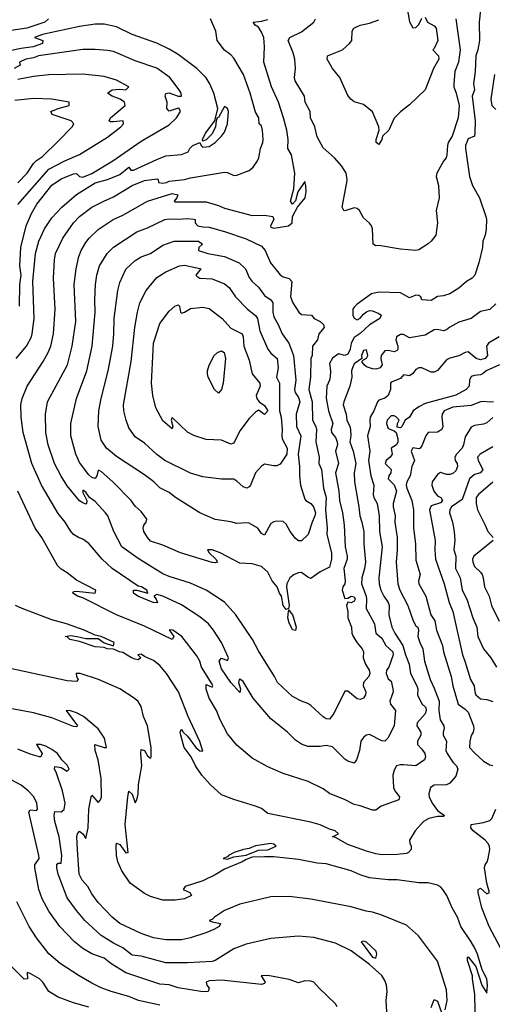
# Model space of a CAD drawing. Header units: metres. Extents: x -46681 to -43747, y -240911 to -237677.
# Tile 581 of 656: x -45934 to -45857, y -239075 to -238915. Entities that reach past the tile are written whole.
import ezdxf

# ---------------------------------------------------------------- set-up
doc = ezdxf.new("R2010")
doc.units = ezdxf.units.M
doc.layers.add('CONTOUR_INDEX', color=1, linetype='Continuous')
doc.layers.add('CONTOUR_INTER', color=3, linetype='Continuous')

msp = doc.modelspace()

# ---------------------------------------------------------------- linework, layer by layer
at = {"layer": 'CONTOUR_INDEX'}
for points, elevation in [([(-45871.05, -238913.02), (-45870.6, -238915.5), (-45870.1, -238916.46), (-45869.6, -238916.41), (-45869.1, -238915.92), (-45868.6, -238914.89)], 125), ([(-45868.1, -238914.71), (-45867.71, -238915.52), (-45866.6, -238916.11), (-45866.3, -238916.52), (-45866.03, -238918.52), (-45866.6, -238919.83), (-45866.83, -238920.02), (-45865.91, -238921.02), (-45865.86, -238921.52), (-45866.72, -238923.02), (-45868.05, -238926.52), (-45870.6, -238928.94), (-45872.1, -238930.06), (-45873.1, -238931.09), (-45873.95, -238933.02), (-45874.97, -238934.02), (-45875.1, -238934.54), (-45875.6, -238935.33), (-45876.03, -238935.02), (-45876, -238934.52), (-45875.54, -238933.02), (-45875.58, -238932.52), (-45876.6, -238930.07), (-45878.1, -238928.86), (-45879.6, -238928.47), (-45880.14, -238928.02), (-45880.6, -238927.41), (-45881.9, -238924.52), (-45883.1, -238923.06), (-45883.98, -238921.52), (-45883.93, -238921.02), (-45881.49, -238920.02), (-45880.32, -238919.02), (-45879.97, -238918.52), (-45879.91, -238917.02), (-45879.63, -238916.52), (-45878.61, -238916.02), (-45877.1, -238915.69), (-45875.6, -238915.14)], 125), ([(-45933.83, -238961.52), (-45933.79, -238958.02), (-45933.58, -238956.52), (-45933.79, -238955.02), (-45933.62, -238952.02), (-45932.78, -238948.52), (-45931.9, -238946.52), (-45931.02, -238945.02), (-45928.6, -238941.94), (-45927.1, -238940.93), (-45925.1, -238940.12), (-45924.6, -238940.08), (-45924.1, -238940.54), (-45923.6, -238940.64), (-45922.1, -238940.04), (-45918.69, -238938.02), (-45914.1, -238934.82), (-45909.6, -238932.15), (-45908.39, -238931.02), (-45907.77, -238930.02), (-45907.95, -238929.52), (-45908.1, -238929.48), (-45909.6, -238929.97), (-45909.96, -238929.52), (-45909.89, -238928.52), (-45910.25, -238927.52), (-45910.1, -238927.12), (-45909.6, -238926.98), (-45908.1, -238927.55), (-45907.6, -238927.54), (-45907.65, -238927.02), (-45907.94, -238926.52), (-45909.49, -238924.52), (-45911.6, -238922.99), (-45915.1, -238921.8), (-45918.6, -238920.31), (-45919.6, -238920.11), (-45921.6, -238919.95), (-45923.6, -238919.96), (-45930.75, -238921.02), (-45931.6, -238921.34), (-45932.81, -238921.52), (-45933.85, -238922.02), (-45933.74, -238922.52), (-45934.69, -238923.02)], 120), ([(-45908.75, -238951.02), (-45904.8, -238951.02), (-45904.19, -238951.52), (-45904.75, -238952.02), (-45904.85, -238952.52), (-45903.33, -238953.02), (-45900.6, -238953.51), (-45898.25, -238954.52), (-45897.2, -238955.52), (-45896.6, -238956.88), (-45896.11, -238957.52), (-45895.1, -238958.48), (-45894.1, -238959.83), (-45893.09, -238960.52), (-45892.79, -238961.02), (-45892.76, -238962.52), (-45892.6, -238963.25), (-45891.89, -238964.52), (-45891.25, -238966.02), (-45890.17, -238967.52), (-45889.42, -238969.52), (-45889.04, -238973.52), (-45889.25, -238975.02), (-45889.15, -238975.52), (-45888.6, -238976.33), (-45888.38, -238977.02), (-45889, -238979.02), (-45888.91, -238981.02), (-45888.25, -238982.52), (-45888.69, -238985.52), (-45888.44, -238987.52), (-45888.45, -238989.02), (-45888.28, -238990.52), (-45887.6, -238992.82), (-45887.45, -238993.02), (-45886.6, -238993.52), (-45886.17, -238994.02), (-45885.86, -238995.02), (-45885.94, -238995.52), (-45886.42, -238996.52), (-45887.07, -238998.52), (-45888.1, -238999.53), (-45888.6, -238999.57), (-45889.1, -238999.19), (-45889.98, -238998.02), (-45890.6, -238996.85), (-45891.1, -238996.43), (-45892.1, -238996.35), (-45892.6, -238996.45), (-45893.1, -238996.72), (-45894.1, -238998.65), (-45894.6, -238998.37), (-45895.19, -238997.52), (-45896.6, -238996.68), (-45897.1, -238996.61), (-45898.6, -238996.76), (-45899.6, -238996.49), (-45902.1, -238996.12), (-45904.6, -238995.03), (-45908.58, -238992.52), (-45909.6, -238991.7), (-45911.1, -238990.94), (-45912.07, -238990.02), (-45913.6, -238988.88), (-45918.1, -238985.9), (-45919.72, -238984.52), (-45920.6, -238983.22), (-45921.1, -238981.02), (-45920.99, -238978.52), (-45920.62, -238976.52), (-45919.49, -238972.02), (-45918.72, -238968.02), (-45918.53, -238966.02), (-45918.5, -238963.52), (-45917.93, -238959.02), (-45917.6, -238957.69), (-45916.6, -238955.54), (-45915.1, -238954.15), (-45914.1, -238953.57), (-45912.6, -238953.01), (-45910.6, -238951.66), (-45908.75, -238951.02)], 125), ([(-45856.04, -238971.02), (-45858.19, -238972.02), (-45858.6, -238972.42), (-45859.1, -238972.69), (-45860.1, -238972.76), (-45860.6, -238972.95), (-45860.87, -238973.52), (-45860.93, -238974.52), (-45861.45, -238975.02), (-45863.1, -238975.96), (-45868.1, -238977.32), (-45869.1, -238977.84), (-45870.03, -238978.52), (-45870.6, -238979.54), (-45871.32, -238980.02), (-45871.85, -238981.02), (-45872.1, -238981.23), (-45872.6, -238981.12), (-45872.55, -238980.52), (-45872.3, -238980.02), (-45872.72, -238979.52), (-45873.1, -238979.28), (-45873.6, -238979.31), (-45874.21, -238980.02), (-45874.32, -238980.52), (-45874.1, -238981.34), (-45873.1, -238981.73), (-45872.77, -238982.02), (-45872.53, -238983.02), (-45872.52, -238983.52), (-45872.71, -238984.02), (-45873.58, -238984.52), (-45873.42, -238985.52), (-45873.75, -238986.02), (-45874.41, -238986.52), (-45874.57, -238987.02), (-45873.61, -238988.02), (-45873.63, -238988.52), (-45873.97, -238989.02), (-45874.06, -238989.52), (-45873.1, -238990.48), (-45872.7, -238991.52), (-45873.25, -238993.52), (-45873.26, -238994.02), (-45872.95, -238995.52), (-45872.99, -238996.52), (-45872.64, -238999.02), (-45872.62, -239001.02), (-45872.79, -239003.02), (-45872.48, -239006.52), (-45872.2, -239007.52), (-45870.9, -239010.02), (-45870.04, -239012.52), (-45869.6, -239013.3), (-45869.27, -239013.52), (-45869.16, -239014.02), (-45869.26, -239015.02), (-45868.95, -239016.02), (-45868.43, -239017.02), (-45868.18, -239019.02), (-45867.28, -239022.02), (-45866.6, -239023.42), (-45865.82, -239025.52), (-45865.86, -239027.02), (-45865.67, -239028.52), (-45865.06, -239029.52), (-45865, -239030.02), (-45865.18, -239030.52), (-45865.13, -239031.02), (-45864.61, -239032.02), (-45864.71, -239033.52), (-45864.5, -239034.02), (-45863.6, -239035.39), (-45863.02, -239036.02), (-45862.79, -239036.52), (-45863.1, -239037.66), (-45864.1, -239038.82), (-45864.6, -239039.07), (-45866.6, -239039.13), (-45867.23, -239039.52), (-45867.48, -239040.52), (-45867.42, -239041.02), (-45866.96, -239042.02), (-45866.1, -239043.23), (-45864.92, -239044.02), (-45865.1, -239044.2), (-45866.1, -239044.19), (-45867.49, -239044.52), (-45868.32, -239045.02), (-45869.69, -239046.52), (-45870.6, -239048.02), (-45870.56, -239048.52), (-45870.34, -239049.02), (-45870.35, -239049.52), (-45870.78, -239050.02), (-45871.1, -239050.17), (-45872.6, -239050.37), (-45875.1, -239050.4), (-45876.1, -239050.25), (-45877.6, -239049.83), (-45880.6, -239048.76), (-45882.6, -239047.6), (-45883.12, -239047.52), (-45882.1, -239047.02), (-45882.65, -239046.52), (-45883.6, -239046.27), (-45885.1, -239045.55), (-45886.6, -239045.13), (-45893.6, -239043.7), (-45894.6, -239042.93), (-45895.56, -239042.52), (-45899.1, -239041.45), (-45901.1, -239040.67), (-45902.92, -239039.02), (-45904.31, -239037.52), (-45905.29, -239036.02), (-45906.04, -239034.52), (-45907.15, -239033.02), (-45907.71, -239031.02), (-45907.78, -239030.52), (-45907.6, -239030.07), (-45907.3, -239030.52), (-45906.6, -239031.18), (-45905.27, -239033.02), (-45904.6, -239033.57), (-45904.1, -239033.61), (-45904.6, -239032.03), (-45906.48, -239028.02), (-45908.09, -239024.02), (-45910.03, -239021.02), (-45911.1, -239019.75), (-45912.1, -239018.95), (-45913.6, -239018.3), (-45914.1, -239017.93), (-45914.67, -239018.02), (-45914.17, -239018.52), (-45914.6, -239018.81), (-45915.1, -239018.72), (-45915.68, -239018.52), (-45917.1, -239017.62), (-45917.65, -239017.52), (-45918.6, -239017.1), (-45919.65, -239017.02), (-45920.1, -239016.82), (-45921.6, -239016.74), (-45924.1, -239015.84), (-45925.69, -239015.52), (-45926.1, -239015.12), (-45926.43, -239015.02), (-45925.6, -239014.89), (-45924.52, -239015.02), (-45923.1, -239015.39), (-45921.1, -239015.36), (-45920.1, -239016.06), (-45918.6, -239016.54), (-45918.49, -239016.02), (-45920.59, -239015.02), (-45921.6, -239014.81), (-45923.37, -239014.02), (-45926.21, -239013.02), (-45928.6, -239012.37), (-45933.43, -239010.52), (-45934.48, -239010.02)], 120), ([(-45854.52, -239068.02), (-45857.71, -239062.02), (-45858.88, -239059.02), (-45859.46, -239056.52), (-45859.46, -239056.02), (-45859.1, -239055.83), (-45858.1, -239056.73), (-45857.64, -239056.52), (-45858.05, -239055.02), (-45858.43, -239052.52), (-45858.35, -239052.02), (-45858.01, -239051.52), (-45857.86, -239051.02), (-45857.6, -239049.54), (-45857.65, -239049.02), (-45857.89, -239048.52), (-45858.35, -239048.02), (-45860.31, -239046.52), (-45860.69, -239046.02), (-45860.6, -239045.52), (-45858.6, -239045.19), (-45857.6, -239044.83), (-45857.28, -239044.52), (-45856.64, -239043.02)], 120), ([(-45911.1, -239074.74), (-45914.58, -239074.02), (-45916.1, -239073.38), (-45919.01, -239072.52), (-45920.6, -239071.93), (-45922.1, -239071.17), (-45924.18, -239070.02), (-45927.25, -239068.02), (-45929.1, -239066.45), (-45931.1, -239063.88), (-45932.27, -239062.02), (-45934.29, -239058.02)], 115)]:
    msp.add_lwpolyline(points, dxfattribs=dict(at, elevation=elevation))
at = {"layer": 'CONTOUR_INTER'}
for points, elevation in [([(-45929.17, -238915.02), (-45929.72, -238915.52), (-45932.64, -238916.52), (-45941.1, -238917.77), (-45943.6, -238917.77), (-45947.1, -238917.39), (-45951.92, -238916.02), (-45956.1, -238914.35)], 122), ([(-45856.6, -238961.16), (-45857.6, -238962.07), (-45859.1, -238962.42), (-45860.64, -238963.52), (-45862.6, -238964.14), (-45864.1, -238964.94), (-45864.6, -238965.37), (-45865.1, -238965.55), (-45866.1, -238965.31), (-45866.6, -238965.35), (-45868.1, -238966.23), (-45870.6, -238966.65), (-45871.6, -238966.14), (-45872.1, -238966.11), (-45872.75, -238966.52), (-45872.81, -238967.02), (-45872.5, -238968.02), (-45872.48, -238968.52), (-45872.6, -238968.74), (-45873.1, -238968.93), (-45874.1, -238968.73), (-45874.6, -238968.8), (-45875.19, -238969.52), (-45875.25, -238970.02), (-45875.03, -238971.02), (-45875.39, -238971.52), (-45876.1, -238971.73), (-45876.6, -238971.67), (-45877.6, -238971.37), (-45877.99, -238971.02), (-45878.32, -238970.52), (-45878.1, -238970.21), (-45877.6, -238969.94), (-45877.39, -238969.52), (-45877.6, -238968.63), (-45878.1, -238968.74), (-45878.38, -238969.52), (-45878.37, -238970.02), (-45879.6, -238970.9), (-45879.87, -238971.52), (-45880.03, -238972.02), (-45879.99, -238973.02), (-45880.3, -238974.52), (-45881.27, -238977.02), (-45881.36, -238977.52), (-45880.9, -238979.02), (-45880.79, -238980.02), (-45880.28, -238981.02), (-45880.16, -238981.52), (-45880.14, -238982.52), (-45880.28, -238983.52), (-45879.74, -238985.02), (-45879.3, -238987.02), (-45879.6, -238988.52), (-45879.54, -238990.02), (-45878.81, -238994.02), (-45878.69, -238995.52), (-45878.33, -238996.52), (-45878.04, -238998.02), (-45878.02, -239000.02), (-45877.75, -239003.02), (-45877.91, -239004.02), (-45878.36, -239005.52), (-45878.4, -239006.52), (-45877.64, -239008.52), (-45877.57, -239009.02), (-45877.66, -239010.52), (-45876.3, -239013.02), (-45876.09, -239014.52), (-45875.1, -239015.29), (-45874.44, -239016.52), (-45873.32, -239017.52), (-45873.27, -239018.02), (-45873.96, -239020.02), (-45874.36, -239020.52), (-45874.39, -239021.02), (-45874.1, -239021.91), (-45873.6, -239022.26), (-45873.3, -239023.52), (-45873.26, -239024.02), (-45873.8, -239025.52), (-45873.7, -239026.02), (-45872.89, -239027.02), (-45873.11, -239029.52), (-45874.15, -239031.52), (-45874.6, -239031.98), (-45875.1, -239031.96), (-45877.1, -239030.93), (-45877.66, -239031.02), (-45878.1, -239031.39), (-45878.48, -239032.02), (-45878.74, -239033.52), (-45879.2, -239035.02), (-45879.6, -239035.54), (-45880.6, -239035.23), (-45881.1, -239034.9), (-45883.1, -239032.92), (-45884.1, -239032.7), (-45885.1, -239032.88), (-45887.1, -239032.88), (-45888.1, -239032.51), (-45889.1, -239031.82), (-45890.38, -239030.52), (-45893.1, -239028.38), (-45895.96, -239025.02), (-45897.6, -239022.34), (-45898.1, -239021.94), (-45898.22, -239022.02), (-45898.35, -239022.52), (-45898.04, -239023.52), (-45898.1, -239024.1), (-45899.6, -239022.5), (-45901.1, -239020.3), (-45901.49, -239019.02), (-45901.1, -239018.55), (-45900.1, -239018.96), (-45899.98, -239018.52), (-45901.1, -239016.02), (-45902.37, -239014.02), (-45903.19, -239013.02), (-45904.6, -239011.87), (-45907.6, -239009.94), (-45910.6, -239008.5), (-45911.6, -239008.26), (-45912.08, -239008.52), (-45911.67, -239009.02), (-45911.46, -239009.52), (-45911.6, -239009.58), (-45912.2, -239009.52), (-45914.64, -239008.52), (-45915.38, -239008.02), (-45915.35, -239007.52), (-45914.81, -239007.52), (-45913.03, -239008.02), (-45913.23, -239007.52), (-45914.08, -239007.02), (-45914.6, -239006.88), (-45918.83, -239004.02), (-45920.46, -239002.52), (-45922.6, -238999.96), (-45923.6, -238999.28), (-45924.3, -238999.02), (-45925.1, -238998.5), (-45925.6, -238997.95), (-45926.42, -238996.52), (-45927.6, -238995.12), (-45930.26, -238990.52), (-45931.87, -238987.02), (-45933.25, -238982.02), (-45933.58, -238979.52), (-45933.61, -238977.52), (-45933.44, -238976.52), (-45932.61, -238974.52), (-45930, -238970.52), (-45929.19, -238969.02), (-45928.78, -238968.02), (-45928.34, -238966.02), (-45928.07, -238962.02), (-45928.33, -238957.02), (-45928.17, -238954.02), (-45927.99, -238953.02), (-45926.84, -238950.52), (-45925.1, -238948.02), (-45924.11, -238947.02), (-45922.1, -238945.53), (-45920.2, -238944.52), (-45918.6, -238943.85), (-45915.56, -238942.02), (-45913.6, -238941.21), (-45911.6, -238940.9), (-45911.38, -238941.02), (-45911.31, -238941.52), (-45910.6, -238941.61), (-45910.04, -238941.52), (-45909.6, -238941.28), (-45907.1, -238941.04), (-45906.1, -238940.77), (-45900.6, -238939.83), (-45900.1, -238939.91), (-45899.1, -238940.36), (-45898.6, -238940.32), (-45896.6, -238939.58), (-45895.97, -238939.02), (-45895.27, -238938.02), (-45895.05, -238937.52), (-45894.8, -238936.02), (-45894.42, -238935.02), (-45894.36, -238934.52), (-45894.45, -238933.02), (-45894.6, -238932.35), (-45894.98, -238932.02), (-45895.03, -238931.02), (-45895.6, -238930.12), (-45896.47, -238927.02), (-45897.55, -238924.02), (-45899.1, -238921.38), (-45899.6, -238920.84), (-45900.6, -238920.07), (-45901.78, -238918.52), (-45901.99, -238917.02), (-45902.88, -238915.02)], 122), ([(-45859.09, -238913.52), (-45859.31, -238915.52), (-45859.26, -238918.52), (-45859.51, -238920.02), (-45859.86, -238921.02), (-45859.98, -238923.52), (-45860.22, -238925.52), (-45860.1, -238926.52), (-45860.45, -238927.52), (-45859.98, -238931.52), (-45860.03, -238933.52), (-45860.1, -238934.02), (-45861.1, -238934.46), (-45861.52, -238935.52), (-45861.53, -238936.02), (-45860.87, -238940.52), (-45860.4, -238942.02), (-45859.24, -238944.02), (-45858.25, -238947.02), (-45858.11, -238947.52), (-45858.2, -238949.02), (-45858.37, -238950.02), (-45858.73, -238951.02), (-45858.79, -238952.02), (-45859.39, -238954.52), (-45860.03, -238956.52), (-45860.47, -238957.02), (-45861.38, -238957.52), (-45862.6, -238958.65), (-45864.08, -238959.52), (-45865.1, -238959.86), (-45866.1, -238959.97), (-45867.1, -238960.65), (-45868.6, -238960.54), (-45868.8, -238960.02), (-45869.1, -238959.79), (-45869.6, -238959.74), (-45870.6, -238960.19), (-45872.1, -238959.39), (-45875.6, -238959.27), (-45876.76, -238959.52), (-45879.1, -238961.22), (-45879.6, -238961.71), (-45879.78, -238962.02), (-45879.78, -238963.02), (-45879.6, -238963.48), (-45879.1, -238963.75), (-45878.6, -238963.49), (-45878.1, -238962.82), (-45877.6, -238962.44), (-45877.1, -238962.27), (-45876.6, -238962.32), (-45875.6, -238962.73), (-45875.22, -238963.02), (-45875.4, -238963.52), (-45877.1, -238964.57), (-45878.6, -238965.97), (-45879.6, -238966.64), (-45880.06, -238967.52), (-45880.25, -238968.52), (-45880.6, -238969.29), (-45881.1, -238969.55), (-45882.1, -238969.26), (-45883.1, -238969.98), (-45883.6, -238970.84), (-45883.44, -238972.02), (-45883.5, -238973.02), (-45883.58, -238973.52), (-45884.01, -238974.52), (-45884.1, -238976.46), (-45883.73, -238978.52), (-45883.06, -238980.52), (-45883.32, -238981.52), (-45883.25, -238982.02), (-45882.6, -238982.83), (-45882.32, -238983.52), (-45882.31, -238984.02), (-45882.6, -238985.02), (-45882.12, -238987.02), (-45882.6, -238988.52), (-45882.06, -238991.52), (-45881.98, -238993.02), (-45881.49, -238995.02), (-45881.22, -238997.02), (-45881.04, -239000.52), (-45880.71, -239002.02), (-45880.73, -239002.52), (-45881.25, -239004.02), (-45881.04, -239006.02), (-45881.1, -239006.51), (-45881.45, -239007.02), (-45881.51, -239007.52), (-45881.1, -239008.88), (-45880.6, -239008.84), (-45880.1, -239008.51), (-45879.6, -239008.62), (-45879.43, -239009.02), (-45879.6, -239009.32), (-45880.1, -239009.6), (-45880.6, -239009.5), (-45880.85, -239010.02), (-45880.61, -239011.02), (-45880.63, -239012.02), (-45880.04, -239013.52), (-45879.98, -239014.52), (-45879.75, -239015.02), (-45879.1, -239016.08), (-45878.28, -239017.02), (-45878.09, -239017.52), (-45878.13, -239018.52), (-45877.73, -239019.52), (-45877.15, -239020.52), (-45877.05, -239021.02), (-45877.22, -239021.52), (-45878.05, -239022.52), (-45878.14, -239023.02), (-45877.72, -239024.02), (-45877.74, -239024.52), (-45878.09, -239025.02), (-45878.6, -239025.24), (-45879.1, -239025.12), (-45880.6, -239023.9), (-45881.1, -239023.88), (-45882.86, -239027.52), (-45883.6, -239028.44), (-45884.1, -239028.38), (-45884.6, -239028.08), (-45886.6, -239026.23), (-45887.1, -239025.9), (-45888.15, -239025.52), (-45889.6, -239024.74), (-45892.04, -239022.52), (-45892.52, -239021.52), (-45895.1, -239017.37), (-45896.09, -239015.52), (-45898.79, -239011.52), (-45900.6, -239009.46), (-45903.6, -239007.52), (-45906.1, -239006.4), (-45909.6, -239005.32), (-45910.6, -239004.9), (-45914.6, -239002.41), (-45917.25, -239000.52), (-45918.54, -238998.02), (-45919.53, -238995.52), (-45919.92, -238995.02), (-45921.6, -238993.18), (-45922.49, -238992.52), (-45923.1, -238991.67), (-45923.6, -238991.36), (-45923.6, -238991.73), (-45922.95, -238993.02), (-45923, -238993.52), (-45923.1, -238993.61), (-45923.6, -238993.41), (-45924.1, -238993.09), (-45926.1, -238990.65), (-45927.1, -238989.07), (-45928.16, -238987.02), (-45929.2, -238984.02), (-45929.58, -238982.02), (-45929.62, -238979.02), (-45929.29, -238977.02), (-45926.04, -238971.02), (-45925.3, -238968.02), (-45924.69, -238964.02), (-45924.98, -238958.02), (-45924.68, -238955.52), (-45924.25, -238953.52), (-45923.84, -238952.52), (-45923.1, -238951.25), (-45922.53, -238950.52), (-45921.1, -238949.14), (-45918.65, -238947.52), (-45917.1, -238946.79), (-45913.09, -238944.52), (-45909.1, -238943.32), (-45908.19, -238943.52), (-45908.34, -238944.02), (-45908.76, -238944.52), (-45908.6, -238944.64), (-45903.6, -238944.65), (-45901.6, -238945.22), (-45900.6, -238945.66), (-45896.1, -238946.86), (-45894.1, -238946.78), (-45892.75, -238947.02), (-45892.59, -238947.52), (-45893.14, -238948.52), (-45893.1, -238948.76), (-45892.6, -238948.92), (-45890.25, -238948.52), (-45889.66, -238948.02), (-45889.56, -238947.02), (-45888.78, -238945.52), (-45887.53, -238944.02), (-45887.39, -238943.02), (-45887.44, -238942.02), (-45887.6, -238941.34), (-45888.71, -238943.02), (-45889.1, -238944.47), (-45889.6, -238945.02), (-45889.91, -238944.52), (-45889.36, -238942.52), (-45889.18, -238940.02), (-45889.73, -238937.02), (-45890.32, -238936.02), (-45890.3, -238934.52), (-45890.52, -238933.02), (-45891.03, -238931.02), (-45891.87, -238928.52), (-45892.99, -238926.02), (-45894.25, -238922.02), (-45894.12, -238919.52), (-45894.24, -238918.02), (-45894.6, -238917.14), (-45895.1, -238916.33), (-45895.62, -238916.02), (-45895.97, -238915.52), (-45894.6, -238915.39), (-45893.6, -238915.1)], 123), ([(-45863.09, -238915.02), (-45862.4, -238920.02), (-45862.67, -238922.02), (-45863.28, -238923.52), (-45863.44, -238925.52), (-45863.43, -238926.02), (-45863.05, -238927.02), (-45862.56, -238929.02), (-45862.71, -238931.02), (-45863.7, -238934.02), (-45864.32, -238935.02), (-45864.47, -238935.52), (-45864.54, -238937.02), (-45864.68, -238937.52), (-45865.1, -238938.04), (-45866.2, -238940.02), (-45866.31, -238940.52), (-45865.92, -238942.02), (-45865.79, -238944.02), (-45866.31, -238946.02), (-45866.05, -238948.02), (-45866.36, -238950.02), (-45867.11, -238951.02), (-45867.6, -238951.45), (-45869.1, -238952.4), (-45869.6, -238952.5), (-45872.1, -238952.31), (-45875.6, -238951.72), (-45876.1, -238951.77), (-45876.52, -238951.52), (-45876.61, -238949.02), (-45876.79, -238948.52), (-45877.1, -238948.11), (-45878.1, -238947.24), (-45878.72, -238946.02), (-45879.1, -238945.73), (-45879.6, -238945.61), (-45881.1, -238946.08), (-45881.27, -238946.02), (-45881.53, -238945.52), (-45880.76, -238941.52), (-45880.7, -238941.02), (-45880.87, -238940.02), (-45881.6, -238938.86), (-45882.8, -238937.52), (-45884.6, -238935.87), (-45885.6, -238934.1), (-45885.99, -238932.52), (-45886.64, -238931.02), (-45886.71, -238930.02), (-45887.55, -238928.52), (-45887.64, -238927.52), (-45889.17, -238925.02), (-45889.26, -238924.52), (-45889.11, -238923.02), (-45889.22, -238921.52), (-45889.48, -238920.52), (-45890.3, -238918.52), (-45890.01, -238918.02), (-45888.1, -238917.13), (-45886.13, -238915.52), (-45885.84, -238915.02)], 124), ([(-45934.41, -238970.02), (-45932.74, -238968.02), (-45931.91, -238966.52), (-45931.77, -238966.02), (-45931.48, -238963.52), (-45931.66, -238957.52), (-45931.24, -238953.02), (-45930.74, -238951.02), (-45929.81, -238949.02), (-45928.6, -238947.26), (-45927.01, -238945.52), (-45924.6, -238943.43), (-45921.6, -238941.57), (-45919.6, -238941.03), (-45917.6, -238940.19), (-45916.1, -238939.02), (-45915.81, -238939.52), (-45915.37, -238939.52), (-45911.6, -238937.77), (-45910.1, -238937.2), (-45907.6, -238937), (-45906.51, -238936.52), (-45906.25, -238936.02), (-45905.73, -238935.52), (-45904.6, -238935.01), (-45904.39, -238935.52), (-45904.1, -238935.81), (-45903.1, -238935.67), (-45902.13, -238935.02), (-45901.1, -238934.01), (-45900.6, -238933.34), (-45900.11, -238932.02), (-45899.98, -238930.02), (-45900.1, -238929.51), (-45900.6, -238929.22), (-45901.6, -238930.98), (-45901.8, -238931.02), (-45901.98, -238931.52), (-45902.06, -238932.52), (-45902.6, -238933.63), (-45903.6, -238934.6), (-45904.1, -238934.81), (-45904.2, -238934.52), (-45903.7, -238933.52), (-45902.2, -238931.52), (-45901.71, -238929.52), (-45902.33, -238927.02), (-45903.01, -238925.52), (-45903.6, -238924.57), (-45905.1, -238923.05), (-45908.1, -238920.78), (-45909.6, -238919.92), (-45911.6, -238918.96), (-45915.6, -238917.53), (-45918.1, -238916.31), (-45920.1, -238915.85), (-45921.6, -238915.89), (-45924.1, -238916.25), (-45930.12, -238917.52), (-45931.43, -238918.02), (-45930.08, -238918.52), (-45930.11, -238919.02), (-45931.64, -238919.52), (-45933.6, -238919.8), (-45938.6, -238920.82)], 121), ([(-45934.1, -238945.1), (-45929.1, -238939.37), (-45926.51, -238938.02), (-45924.1, -238936.98), (-45919.6, -238934.19), (-45917.4, -238932.52), (-45916.98, -238932.02), (-45917.02, -238931.52), (-45918.6, -238931.7), (-45919.1, -238931.68), (-45919.29, -238931.52), (-45919.09, -238931.02), (-45916.69, -238929.02), (-45916.82, -238928.52), (-45917.51, -238928.02), (-45918.85, -238927.52), (-45919.6, -238927.02), (-45918.83, -238926.52), (-45917.6, -238926.4), (-45916.6, -238926.48), (-45916.13, -238926.02), (-45918.1, -238924.94), (-45920.1, -238924.35), (-45923.6, -238923.94), (-45929.1, -238924.07), (-45931.6, -238924.35), (-45934.1, -238924.82)], 119), ([(-45856.83, -238924.02), (-45857.42, -238928.02), (-45857.26, -238929.02), (-45856.6, -238929.67)], 122), ([(-45934.1, -238941.59), (-45932.58, -238940.02), (-45931.6, -238938.45), (-45931.1, -238937.94), (-45930.1, -238937.29), (-45927.6, -238934.84), (-45925.33, -238932.52), (-45925.05, -238932.02), (-45925.48, -238931.52), (-45928.55, -238930.52), (-45928.75, -238930.02), (-45927.57, -238929.52), (-45925.8, -238929.02), (-45925.8, -238928.52), (-45928.6, -238928.02), (-45931.6, -238927.92), (-45934.6, -238928.23)], 118), ([(-45910.3, -238947.52), (-45909.6, -238947.38), (-45908.1, -238947.46), (-45906.6, -238947.34), (-45905.6, -238947.44), (-45905.35, -238947.52), (-45905.38, -238948.02), (-45904.94, -238948.52), (-45904.1, -238948.71), (-45903.1, -238948.76), (-45900.6, -238949.46), (-45897.1, -238950.65), (-45894.6, -238951.8), (-45894.04, -238952.52), (-45893.16, -238954.52), (-45891.6, -238956.49), (-45891.1, -238956.77), (-45890.1, -238957.06), (-45889.7, -238957.52), (-45889.91, -238960.02), (-45889.51, -238961.02), (-45888.54, -238962.52), (-45888.1, -238962.9), (-45886.52, -238963.02), (-45886.06, -238963.52), (-45885.1, -238964.04), (-45884.54, -238964.52), (-45884.44, -238965.02), (-45885.34, -238966.02), (-45885.53, -238967.02), (-45886.33, -238968.02), (-45886.37, -238969.52), (-45886.59, -238970.02), (-45886.65, -238973.02), (-45886.92, -238975.02), (-45886.4, -238977.02), (-45886.33, -238980.02), (-45885.81, -238981.02), (-45885.71, -238981.52), (-45885.78, -238983.52), (-45885.28, -238986.02), (-45885.3, -238987.02), (-45884.91, -238988.02), (-45884.58, -238991.02), (-45884.15, -238992.52), (-45884.26, -238994.52), (-45883.94, -238997.52), (-45884.02, -238998.52), (-45883.28, -239001.52), (-45883.24, -239002.52), (-45883.6, -239003.84), (-45885.1, -239004.57), (-45886.6, -239005.65), (-45887.1, -239005.44), (-45888.1, -239004.68), (-45888.6, -239004.71), (-45889.34, -239005.02), (-45890.02, -239005.52), (-45890.5, -239006.52), (-45890.58, -239007.02), (-45890.15, -239010.02), (-45890.23, -239010.52), (-45890.6, -239010.67), (-45891.11, -239010.02), (-45891.36, -239008.52), (-45891.68, -239008.02), (-45892.05, -239007.02), (-45892.89, -239006.02), (-45893.6, -239004.62), (-45894.6, -239003.71), (-45896.1, -239003.25), (-45898.1, -239003.15), (-45901.32, -239001.52), (-45902.6, -239001.01), (-45903.37, -239001.02), (-45903.09, -239001.52), (-45901.99, -239002.52), (-45901.77, -239003.02), (-45902.1, -239003.14), (-45902.6, -239003.07), (-45907.77, -239001.52), (-45910.6, -239000.25), (-45912.6, -238999.6), (-45913.11, -238999.02), (-45913.68, -238998.02), (-45913.79, -238997.52), (-45913.69, -238997.02), (-45913.33, -238996.52), (-45913.22, -238996.02), (-45914.1, -238994.78), (-45915.1, -238993.91), (-45915.76, -238993.02), (-45918.72, -238990.02), (-45920.6, -238988.33), (-45921.1, -238988.13), (-45921.32, -238989.02), (-45921.6, -238989.45), (-45922.1, -238989.27), (-45922.6, -238988.85), (-45924.1, -238986.89), (-45924.74, -238985.52), (-45925.5, -238982.52), (-45925.53, -238980.52), (-45924.63, -238976.52), (-45922.94, -238972.02), (-45922.06, -238968.02), (-45921.58, -238962.52), (-45921.65, -238960.52), (-45921.51, -238958.02), (-45921.3, -238956.52), (-45920.87, -238955.02), (-45919.62, -238953.02), (-45918.6, -238951.98), (-45914.8, -238949.52), (-45913.1, -238948.87), (-45910.3, -238947.52)], 124), ([(-45907.93, -238955.02), (-45907.1, -238954.9), (-45904.6, -238955.44), (-45904.44, -238955.52), (-45905.26, -238956.52), (-45905.1, -238956.69), (-45904.6, -238956.99), (-45902.6, -238957.14), (-45900.6, -238957.95), (-45899.83, -238958.52), (-45898.82, -238960.02), (-45896.89, -238962.02), (-45895.6, -238963.07), (-45895.24, -238963.52), (-45894.89, -238965.52), (-45893.6, -238968.51), (-45893.1, -238969.17), (-45892.09, -238970.02), (-45891.91, -238971.52), (-45892.18, -238973.02), (-45891.71, -238974.02), (-45891.7, -238978.52), (-45891.42, -238979.52), (-45891.26, -238981.52), (-45891.32, -238982.52), (-45891.25, -238983.02), (-45890.45, -238984.52), (-45890.5, -238985.52), (-45891.6, -238987.11), (-45892.1, -238987.38), (-45892.6, -238987.42), (-45894.1, -238987.13), (-45894.6, -238987.46), (-45895.6, -238988.53), (-45896.42, -238990.52), (-45896.6, -238990.82), (-45896.99, -238991.02), (-45897.6, -238990.83), (-45898.6, -238989.87), (-45899.1, -238989.58), (-45901.1, -238989.56), (-45904.1, -238989.16), (-45906.1, -238988.58), (-45910.28, -238986.52), (-45911.6, -238985.55), (-45913.6, -238983.73), (-45915.1, -238982.72), (-45916.1, -238981.23), (-45916.58, -238980.02), (-45916.95, -238978.52), (-45916.99, -238977.52), (-45915.73, -238970.52), (-45915.14, -238965.02), (-45914.72, -238962.52), (-45914.33, -238961.02), (-45913.29, -238959.02), (-45911.6, -238956.89), (-45910.1, -238956), (-45907.93, -238955.02)], 126), ([(-45908.64, -238961.52), (-45908.1, -238961.35), (-45907.88, -238961.52), (-45907.77, -238962.52), (-45907.6, -238962.7), (-45907.1, -238962.53), (-45906.1, -238961.93), (-45904.1, -238961.72), (-45903.1, -238961.92), (-45901, -238963.52), (-45899.6, -238965.09), (-45897.74, -238966.02), (-45897.56, -238966.52), (-45897.45, -238968.02), (-45896.6, -238970.29), (-45896.1, -238972.52), (-45894.89, -238974.02), (-45894.85, -238974.52), (-45895.48, -238976.02), (-45895.35, -238976.52), (-45894.97, -238977.02), (-45894.1, -238977.63), (-45893.6, -238978.52), (-45894.1, -238979.09), (-45895.1, -238978.4), (-45895.6, -238978.7), (-45896.6, -238979.72), (-45898.1, -238981.72), (-45899.1, -238983.75), (-45899.6, -238983.88), (-45901.1, -238983.27), (-45903.6, -238983.15), (-45905.6, -238982.49), (-45906.6, -238981.95), (-45909.1, -238979.6), (-45909.27, -238980.02), (-45909, -238981.02), (-45909.1, -238981.4), (-45910.6, -238980.14), (-45911.74, -238978.02), (-45912.24, -238976.02), (-45912.42, -238974.02), (-45912.1, -238967.52), (-45911.1, -238964.33), (-45909.6, -238962.36), (-45908.64, -238961.52)], 127), ([(-45856.1, -238966.53), (-45857.81, -238967.52), (-45858.14, -238968.02), (-45857.99, -238969.52), (-45858.36, -238970.02), (-45859.1, -238970.21), (-45859.83, -238970.02), (-45861.1, -238968.92), (-45861.6, -238969.03), (-45862.6, -238969.6), (-45864.1, -238969.94), (-45864.6, -238970.23), (-45866.1, -238971.94), (-45866.6, -238972.23), (-45867.1, -238972.25), (-45868.6, -238971.55), (-45869.1, -238971.54), (-45869.6, -238971.78), (-45870.1, -238972.43), (-45870.6, -238972.84), (-45871.6, -238972.69), (-45872.1, -238973.25), (-45873.6, -238973.85), (-45873.71, -238974.02), (-45873.67, -238975.02), (-45874.1, -238976.01), (-45874.6, -238976.42), (-45875.6, -238976.79), (-45875.82, -238977.02), (-45876.39, -238978.52), (-45877, -238979.52), (-45877.07, -238980.02), (-45876.97, -238981.02), (-45877.43, -238982.52), (-45877.03, -238985.02), (-45877.26, -238986.52), (-45876.88, -238989.02), (-45876.41, -238990.52), (-45876.5, -238992.02), (-45876.38, -238992.52), (-45875.84, -238993.52), (-45875.54, -238995.52), (-45875.46, -238998.02), (-45875.02, -239000.52), (-45875.6, -239005.52), (-45875.51, -239006.52), (-45875.24, -239007.52), (-45874.79, -239008.52), (-45874.05, -239009.52), (-45873.92, -239010.02), (-45873.97, -239011.52), (-45873.49, -239013.52), (-45872.98, -239014.52), (-45871.67, -239016.52), (-45871.25, -239018.02), (-45870.66, -239019.52), (-45870.44, -239021.02), (-45869.41, -239023.02), (-45869.29, -239023.52), (-45869.34, -239024.52), (-45868.6, -239025.97), (-45867.97, -239026.52), (-45867.9, -239027.02), (-45868.1, -239027.58), (-45869.36, -239029.02), (-45869.41, -239029.52), (-45868.79, -239030.52), (-45868.8, -239031.02), (-45869.34, -239032.02), (-45869.3, -239032.52), (-45868.6, -239033.28), (-45868.14, -239034.02), (-45868.01, -239034.52), (-45868.16, -239035.02), (-45869.6, -239036.01), (-45871.6, -239035.81), (-45872.1, -239035.81), (-45872.75, -239036.02), (-45873.1, -239036.68), (-45873.31, -239037.52), (-45873.21, -239039.52), (-45873.02, -239040.02), (-45872.24, -239041.02), (-45872.35, -239041.52), (-45875.2, -239042.52), (-45876.1, -239043.15), (-45876.6, -239043.15), (-45878.6, -239042.46), (-45879.6, -239042.24), (-45881.02, -239041.52), (-45883.6, -239040.47), (-45884.6, -239039.72), (-45887.07, -239038.52), (-45891.1, -239037.25), (-45893.6, -239036.16), (-45896.1, -239034.76), (-45898.6, -239032.63), (-45900.1, -239030.82), (-45901.31, -239028.52), (-45901.9, -239027.02), (-45903.1, -239025.02), (-45903.6, -239023.58), (-45903.6, -239022.84), (-45902.6, -239023.24), (-45902.5, -239023.02), (-45902.6, -239022.76), (-45904.32, -239020.02), (-45904.63, -239019.02), (-45905.1, -239018.16), (-45907.52, -239015.02), (-45908.97, -239014.02), (-45909.6, -239013.96), (-45908.85, -239015.02), (-45909.1, -239015.53), (-45913.6, -239013.37), (-45918.1, -239011.55), (-45923.6, -239008.81), (-45924.42, -239008.52), (-45925.22, -239008.02), (-45925.1, -239007.77), (-45924.6, -239007.71), (-45921.6, -239008.02), (-45921.48, -239007.52), (-45924.6, -239005.91), (-45926.1, -239004.71), (-45927.1, -239004.15), (-45927.67, -239003.52), (-45930.21, -238999.02), (-45931.31, -238997.52), (-45934.1, -238991.5)], 121), ([(-45901.74, -238969.02), (-45901.1, -238968.77), (-45900.66, -238969.02), (-45900.45, -238970.02), (-45900.8, -238974.02), (-45901.1, -238975.04), (-45901.6, -238975.61), (-45902.23, -238975.02), (-45903.25, -238973.02), (-45903.39, -238972.52), (-45903.38, -238972.02), (-45903.1, -238971.1), (-45902.27, -238969.52), (-45901.74, -238969.02)], 128), ([(-45856.97, -238977.02), (-45857.6, -238977.1), (-45858.6, -238976.96), (-45859.1, -238977.05), (-45860.6, -238977.63), (-45863.6, -238977.91), (-45864.97, -238978.52), (-45865.3, -238979.02), (-45865.38, -238979.52), (-45865.2, -238981.02), (-45865.37, -238981.52), (-45866.1, -238981.93), (-45867.6, -238982.03), (-45867.99, -238982.52), (-45868.6, -238984.19), (-45868.88, -238984.52), (-45869.1, -238984.65), (-45870.1, -238984.49), (-45870.35, -238985.02), (-45869.79, -238986.52), (-45870.23, -238987.52), (-45870.51, -238989.02), (-45871.05, -238990.02), (-45871.13, -238990.52), (-45871.04, -238991.02), (-45870.26, -238993.02), (-45869.96, -238994.52), (-45869.95, -238997.52), (-45869.62, -239000.02), (-45869.6, -239002.68), (-45868.91, -239005.02), (-45869.14, -239006.02), (-45869.09, -239006.52), (-45867.97, -239008.52), (-45867.14, -239011.52), (-45866.52, -239012.52), (-45866.24, -239014.02), (-45865.29, -239016.52), (-45865.09, -239017.52), (-45863.84, -239021.52), (-45863.59, -239023.02), (-45862.71, -239026.02), (-45861.6, -239026.79), (-45861.1, -239027.29), (-45860.22, -239029.52), (-45860.16, -239030.02), (-45860.29, -239030.52), (-45860.6, -239031.07), (-45860.86, -239032.02), (-45860.87, -239033.02), (-45860.1, -239033.91), (-45858.6, -239035.24), (-45857.6, -239035.81), (-45857.1, -239035.94)], 119), ([(-45857.1, -238979.6), (-45858.1, -238980.45), (-45858.6, -238980.67), (-45860.1, -238980.86), (-45860.6, -238981.16), (-45861.6, -238982.73), (-45861.84, -238984.02), (-45862.05, -238984.52), (-45863, -238985.52), (-45863.28, -238986.02), (-45863.23, -238986.52), (-45862.87, -238987.02), (-45862.82, -238987.52), (-45863.1, -238988.19), (-45863.6, -238988.67), (-45864.1, -238988.83), (-45864.6, -238988.81), (-45865.6, -238988.49), (-45866.1, -238988.82), (-45866.95, -238990.02), (-45867, -238990.52), (-45866.66, -238991.52), (-45866.1, -238992.25), (-45865.55, -238992.52), (-45865.25, -238993.02), (-45865.6, -238993.39), (-45867.1, -238993.87), (-45867.38, -238994.52), (-45866.48, -238999.52), (-45866.52, -239001.02), (-45866.39, -239002.52), (-45865.01, -239006.52), (-45864.17, -239009.52), (-45863.6, -239011.02), (-45862.02, -239018.02), (-45861.62, -239019.02), (-45860.73, -239022.02), (-45860.15, -239023.02), (-45860.04, -239024.02), (-45859.84, -239024.52), (-45859.1, -239025.12), (-45858.1, -239025.24), (-45857.1, -239025.59)], 118), ([(-45857.1, -238984.35), (-45859.14, -238985.52), (-45859.6, -238986.02), (-45859.5, -238986.52), (-45858.7, -238988.02), (-45859.08, -238988.52), (-45860.1, -238988.8), (-45860.89, -238989.52), (-45862.1, -238992.88), (-45863.78, -238994.02), (-45864.1, -238994.52), (-45864.15, -238995.02), (-45863.63, -238996.52), (-45863.4, -238998.02), (-45863.28, -238999.52), (-45863.44, -239001.02), (-45863.09, -239002.02), (-45863.18, -239004.02), (-45862.38, -239005.52), (-45862.05, -239007.52), (-45861.31, -239009.02), (-45860.35, -239012.02), (-45859.7, -239013.52), (-45859.51, -239015.02), (-45858.6, -239017.02), (-45857.41, -239018.52), (-45856.52, -239020.02)], 117), ([(-45857.1, -238990.06), (-45859.43, -238992.02), (-45859.79, -238992.52), (-45859.83, -238993.52), (-45859.6, -238994.52), (-45858.32, -238997.02), (-45857.93, -238998.02), (-45857.04, -238999.02)], 116), ([(-45857.07, -238999.52), (-45860.16, -239002.02), (-45860.4, -239002.52), (-45860.37, -239003.02), (-45860.1, -239003.69), (-45859.1, -239004.63), (-45858.85, -239005.02), (-45858.67, -239005.52), (-45858.43, -239007.02), (-45857.72, -239008.52), (-45857.34, -239010.02), (-45856.1, -239012.56)], 116), ([(-45890.22, -239011.02), (-45890.1, -239010.69), (-45890.03, -239011.02), (-45889.6, -239011.55), (-45889.41, -239012.02), (-45889.01, -239013.52), (-45889.1, -239014.06), (-45889.6, -239013.94), (-45890.1, -239012.82), (-45890.33, -239012.02), (-45890.22, -239011.02)], 124), ([(-45859.85, -239081.02), (-45860.01, -239073.02), (-45860.42, -239070.52), (-45860.4, -239070.02), (-45861.23, -239067.52), (-45861.22, -239067.02), (-45861.1, -239066.91), (-45859.84, -239068.52), (-45858.88, -239071.52), (-45858.1, -239072.8), (-45857.96, -239071.52), (-45858.06, -239070.52), (-45858.86, -239069.02), (-45859.58, -239066.52), (-45860.04, -239065.52), (-45860.6, -239064.5), (-45862.29, -239062.02), (-45862.82, -239060.52), (-45863.7, -239059.02), (-45864.56, -239057.02), (-45865.21, -239056.02), (-45865.6, -239055.59), (-45866.1, -239055.34), (-45867.6, -239054.95), (-45869.1, -239054.92), (-45872.6, -239054.44), (-45874.1, -239054.45), (-45877.1, -239054.15), (-45878.6, -239053.67), (-45880.1, -239052.98), (-45884.1, -239051.89), (-45885.6, -239051.76), (-45888.6, -239051.17), (-45892.6, -239050.76), (-45894.1, -239050.73), (-45896.1, -239050.8), (-45897.1, -239051.14), (-45897.73, -239051.52), (-45900.6, -239052.71), (-45902.1, -239053.65), (-45904.1, -239054.61), (-45907, -239055.52), (-45907.31, -239056.02), (-45906.23, -239056.52), (-45905.98, -239057.02), (-45907.12, -239057.52), (-45908.6, -239057.76), (-45910.6, -239057.78), (-45912.6, -239057.18), (-45913.6, -239056.67), (-45915.88, -239055.02), (-45917.25, -239053.02), (-45917.9, -239051.52), (-45918.1, -239050.51), (-45918.19, -239049.02), (-45918.1, -239048.54), (-45917.6, -239048.74), (-45916.6, -239050.11), (-45916.24, -239050.02), (-45916.73, -239045.52), (-45916.3, -239041.02), (-45916.1, -239040.11), (-45915.6, -239040.58), (-45915.1, -239041.98), (-45914.81, -239041.52), (-45914.6, -239040.58), (-45914.53, -239039.02), (-45913.99, -239036.02), (-45914.2, -239034.02), (-45914.1, -239033.36), (-45913.6, -239033.52), (-45913.1, -239034.36), (-45912.6, -239034.74), (-45912.52, -239034.52), (-45912.49, -239033.02), (-45913.1, -239029.52), (-45913.73, -239028.02), (-45914.1, -239026.39), (-45914.6, -239025.59), (-45915.27, -239025.02), (-45917.6, -239023.52), (-45921.04, -239022.02), (-45924, -239021.02), (-45924.66, -239021.02), (-45924.62, -239021.52), (-45924.34, -239022.02), (-45924.6, -239022.36), (-45926.1, -239022.21), (-45942.6, -239018.65)], 119), ([(-45864.83, -239075.52), (-45864.52, -239074.02), (-45864.6, -239072.25), (-45866.1, -239067.62), (-45869.15, -239063.52), (-45871.1, -239061.8), (-45875.1, -239060.18), (-45876.6, -239059.7), (-45877.63, -239059.52), (-45880.1, -239058.82), (-45886.6, -239057.57), (-45890.1, -239057.17), (-45893.1, -239057.2), (-45898.1, -239058.38), (-45900.6, -239059.45), (-45902.21, -239060.52), (-45902.6, -239060.9), (-45903.08, -239061.02), (-45902.6, -239061.24), (-45901.26, -239061.52), (-45901.48, -239062.02), (-45902.32, -239062.52), (-45903.63, -239063.02), (-45906.1, -239063.84), (-45907.6, -239064.17), (-45910.1, -239064.19), (-45912.1, -239063.86), (-45914.1, -239063.16), (-45917.6, -239061.51), (-45918.85, -239060.52), (-45921.1, -239058.13), (-45922.1, -239056.75), (-45922.78, -239055.52), (-45923.68, -239054.52), (-45924.16, -239053.52), (-45924.46, -239049.52), (-45924.53, -239047.52), (-45924.43, -239047.02), (-45924.1, -239046.58), (-45923.56, -239047.02), (-45923.1, -239047.74), (-45922.74, -239046.02), (-45922.58, -239043.02), (-45922.21, -239041.02), (-45922.1, -239040.77), (-45921.1, -239041.94), (-45920.69, -239041.52), (-45920.55, -239041.02), (-45920.6, -239038.02), (-45921.09, -239035.02), (-45921.6, -239033.52), (-45921.62, -239032.52), (-45920.1, -239033.05), (-45919.76, -239033.02), (-45920.04, -239031.52), (-45921.1, -239029.99), (-45923.46, -239028.02), (-45924.6, -239027.4), (-45925.6, -239027.06), (-45926.28, -239027.02), (-45924.42, -239029.52), (-45924.6, -239029.66), (-45925.1, -239029.62), (-45928.6, -239028.24), (-45931.6, -239027.39), (-45936.25, -239026.52)], 118), ([(-45874.1, -239079.52), (-45874.4, -239074.02), (-45874.26, -239072.52), (-45874.34, -239071.52), (-45874.6, -239070.76), (-45875.1, -239069.95), (-45877.1, -239068.2), (-45880.1, -239065.95), (-45882.6, -239064.74), (-45886.1, -239063.78), (-45888.6, -239063.59), (-45893.1, -239063.97), (-45897.1, -239064.88), (-45899.1, -239065.64), (-45902.1, -239067.5), (-45902.6, -239067.69), (-45906.6, -239067.89), (-45910.1, -239067.88), (-45914.1, -239066.81), (-45915.6, -239066.64), (-45917.1, -239065.45), (-45918.6, -239064.73), (-45920.6, -239063.5), (-45923.27, -239061.02), (-45924.6, -239059.45), (-45926.1, -239057.38), (-45927.58, -239053.52), (-45927.78, -239052.52), (-45927.81, -239052.02), (-45927.6, -239051.74), (-45927.1, -239051.75), (-45926.99, -239050.52), (-45927.43, -239047.52), (-45928.14, -239045.02), (-45928.23, -239044.02), (-45928.1, -239043.41), (-45927.1, -239043.47), (-45926.6, -239043.07), (-45926.46, -239042.02), (-45926.86, -239040.02), (-45927.88, -239037.02), (-45928.18, -239036.52), (-45928.1, -239036.12), (-45927.1, -239036.27), (-45926.1, -239036.87), (-45925.81, -239036.52), (-45926.1, -239035.9), (-45926.97, -239035.02), (-45927.71, -239034.02), (-45928.6, -239033.33), (-45929.6, -239032.83), (-45930.43, -239032.52), (-45931.11, -239032.52), (-45930.15, -239034.02), (-45930.39, -239034.52), (-45930.6, -239034.55), (-45932.1, -239034.12), (-45934.1, -239033.32)], 117), ([(-45882.33, -239075.02), (-45882.63, -239074.52), (-45885.24, -239072.02), (-45886.1, -239071.01), (-45886.6, -239070.85), (-45887.6, -239070.82), (-45888.6, -239071.15), (-45890.1, -239070.59), (-45893.6, -239069.98), (-45894.67, -239070.02), (-45894.03, -239071.02), (-45894.1, -239071.23), (-45894.6, -239071.41), (-45901.1, -239070.7), (-45903.1, -239070.81), (-45903.57, -239071.02), (-45903.45, -239071.52), (-45903.08, -239072.02), (-45903.25, -239072.52), (-45904.1, -239072.6), (-45908.1, -239071.95), (-45909.6, -239071.48), (-45911.1, -239071.36), (-45916.6, -239069.53), (-45919.06, -239068.02), (-45920.1, -239067.15), (-45922.1, -239066.46), (-45923.6, -239065.57), (-45924.92, -239064.52), (-45927.32, -239062.02), (-45929.1, -239059.52), (-45930.17, -239057.52), (-45930.72, -239056.02), (-45931.37, -239052.52), (-45931.34, -239052.02), (-45930.67, -239051.02), (-45930.74, -239050.52), (-45932.36, -239043.52), (-45932.1, -239043.12), (-45931.1, -239043.24), (-45930.93, -239043.02), (-45931.02, -239042.02), (-45931.54, -239041.02), (-45932.43, -239040.02), (-45933.6, -239039.14), (-45935.1, -239038.31)], 116), ([(-45895.6, -239048.93), (-45896.6, -239049.38), (-45897.52, -239049.52), (-45899.05, -239050.02), (-45899.96, -239050.52), (-45900.1, -239050.72), (-45900.82, -239051.02), (-45900.1, -239051.12), (-45899.1, -239050.72), (-45897.1, -239050.47), (-45895.1, -239049.66), (-45893.6, -239049.6), (-45892.26, -239049.02), (-45892.6, -239048.7), (-45893.1, -239048.56), (-45895.6, -239048.93)], 119), ([(-45878.1, -239064.37), (-45878.47, -239064.52), (-45876.6, -239067.01), (-45876.1, -239067.13), (-45875.89, -239066.52), (-45876.02, -239066.02), (-45877.6, -239064.53), (-45878.1, -239064.37)], 117), ([(-45922.6, -239075.06), (-45925.1, -239074.36), (-45927.6, -239073.45), (-45929.09, -239072.52), (-45930.09, -239071.02), (-45930.61, -239070.52), (-45932.1, -239069.64), (-45932.6, -239069.48), (-45932.56, -239070.52), (-45933.1, -239070.53), (-45935.1, -239068.56)], 114), ([(-45867.1, -239075.12), (-45866.6, -239073.84), (-45866.1, -239074.12), (-45865.1, -239076.89)], 118)]:
    msp.add_lwpolyline(points, dxfattribs=dict(at, elevation=elevation))

doc.saveas('drawing.dxf')
